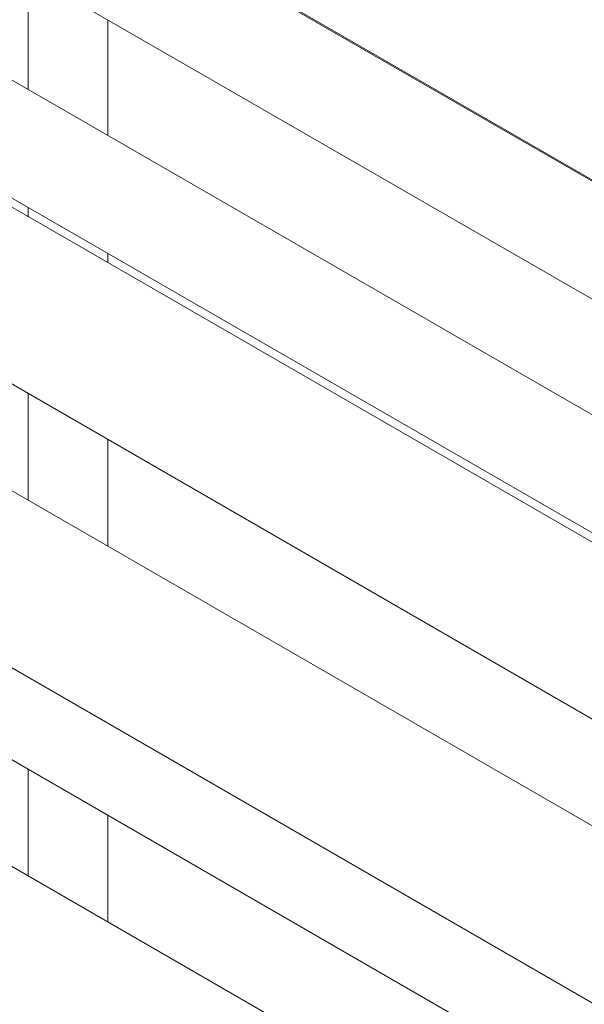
# Model space of a CAD drawing. Header units: millimetres. Extents: x 450 to 25135, y 150 to 17673.
# Tile 306 of 463: x 15818 to 15928, y 13302 to 13495. Entities that reach past the tile are written whole.
import ezdxf

# ---------------------------------------------------------------- set-up
doc = ezdxf.new("R2010")
doc.units = ezdxf.units.MM
doc.linetypes.add('SLD-Continua', pattern=[0])
doc.layers.add('COTAS', color=1, linetype='SLD-Continua')
doc.layers.add('OCULTA', color=8, linetype='SLD-Continua')

msp = doc.modelspace()

# ---------------------------------------------------------------- linework, layer by layer
at = {"color": 7, "linetype": 'SLD-Continua', "lineweight": 18, "ltscale": 30}
for p, q in [((17358.65, 12638.74), (15804.29, 13535.83)), ((15794.3, 13518.51), (17348.38, 12621.57)), ((17319.05, 12615.88), (15764.7, 13512.97)), ((15754.7, 13495.65), (17308.79, 12598.72)), ((17275.45, 12616.18), (15802.55, 13466.25)), ((15787.55, 13440.27), (17261.09, 12589.82)), ((17227.37, 12588.43), (15754.47, 13438.5)), ((15739.47, 13412.52), (17213.01, 12562.07)), ((15787.55, 13366.77), (17164.47, 12572.09)), ((17131.38, 12570.33), (15754.47, 13365.01))]:
    msp.add_line(p, q, dxfattribs=at)
at = {"layer": 'COTAS', "linetype": 'SLD-Continua', "lineweight": 18, "ltscale": 30}
for p, q in [((15819.62, 13503.89), (15819.62, 13481.27)), ((15835.18, 13494.91), (15835.18, 13472.29)), ((15819.62, 13458.18), (15819.62, 13456.4)), ((15835.18, 13449.2), (15835.18, 13447.42)), ((15819.62, 13421.76), (15819.62, 13400.9)), ((15835.18, 13412.78), (15835.18, 13391.92)), ((15819.62, 13348.26), (15819.62, 13327.4)), ((15835.18, 13339.29), (15835.18, 13318.42))]:
    msp.add_line(p, q, dxfattribs=at)
at = {"layer": 'OCULTA', "linetype": 'SLD-Continua', "lineweight": 18, "ltscale": 30}
msp.add_line((16396.98, 13194.04), (15835.18, 13518.28), dxfattribs=at)
msp.add_line((16396.98, 13194.04), (15835.18, 13518.28), dxfattribs=at)
msp.add_line((16396.98, 13194.04), (15835.18, 13518.28), dxfattribs=at)

doc.saveas('drawing.dxf')
